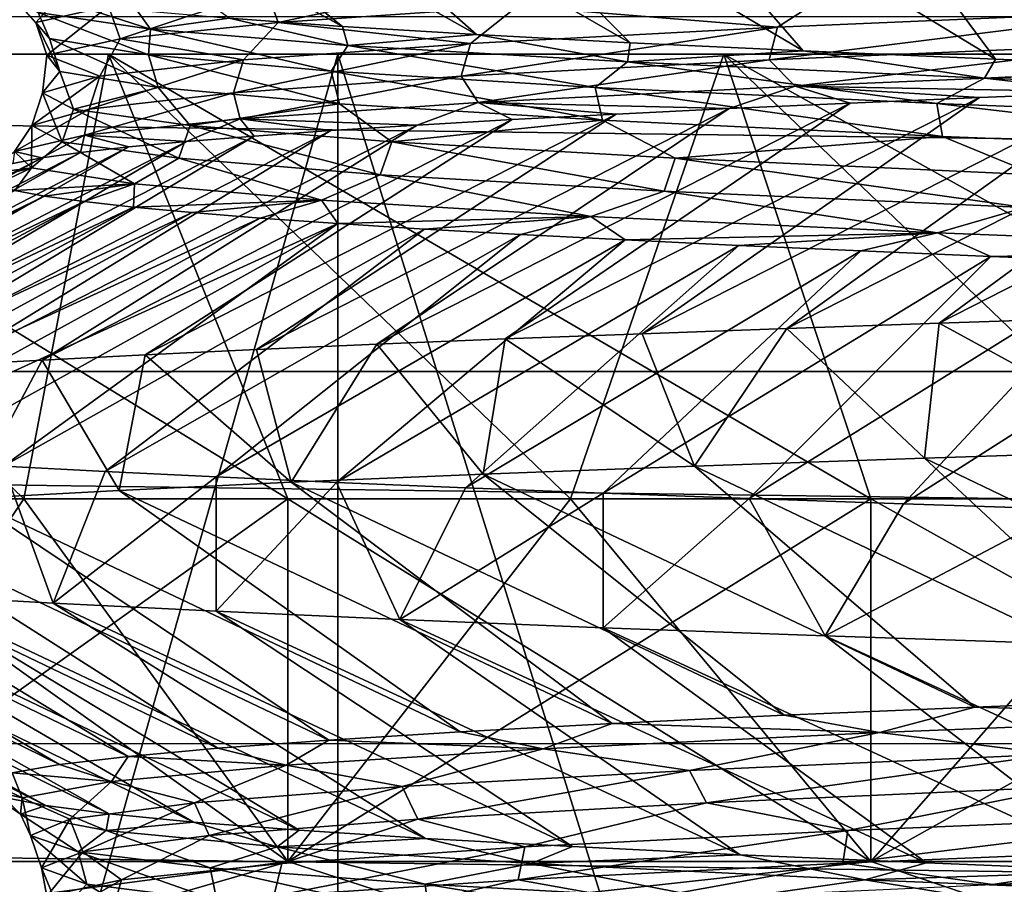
# Model space of a CAD drawing. Header units: metres. Extents: x -205 to 205, y -104 to 104.
# Tile 918 of 1056: x -12.09 to -9.88, y -36.13 to -34.18. Entities that reach past the tile are written whole.
import ezdxf

# ---------------------------------------------------------------- set-up
doc = ezdxf.new("R2010")
doc.units = ezdxf.units.M
doc.layers.add('solid_01_2-CONSUMER_EHM_BOX_SW0001', color=7, linetype='CONTINUOUS')

msp = doc.modelspace()

# ---------------------------------------------------------------- linework, layer by layer
at = {"layer": 'solid_01_2-CONSUMER_EHM_BOX_SW0001'}
for points in [[(-200.010849, -74.958488), (-200.010773, 75.041512), (-0.010778, 75.04142)], [(-0.010849, -74.95858), (-200.010849, -74.958488), (-0.010778, 75.04142)], [(-42.500065, -37.458561, 108.5), (42.499969, 37.541401, 108.5), (-42.500031, 37.541439, 108.5)], [(-42.500065, -37.458561, 108.5), (42.499935, -37.458599, 108.5), (42.499969, 37.541401, 108.5)], [(-18.500069, -39.958572, 6), (18.499931, -39.958588, 6), (-18.500063, -31.758572, 6)], [(18.499931, -39.958588, 6), (18.499937, -31.758589, 6), (-18.500063, -31.758572, 6)], [(-12.336469, -33.661453, 19.803741), (-11.366385, -34.1964, 20.137928), (-11.621242, -34.177948, 20.872627)], [(-12.336469, -33.661453, 19.803741), (-12.01728, -33.679874, 19.038477), (-11.366385, -34.1964, 20.137928)], [(-12.01728, -33.679874, 19.038477), (-11.065749, -34.214645, 19.423056), (-11.366385, -34.1964, 20.137928)], [(-12.01728, -33.679874, 19.038477), (-11.65064, -33.698074, 18.294699), (-11.065749, -34.214645, 19.423056)], [(-11.65064, -33.698074, 18.294699), (-10.720222, -34.232826, 18.729479), (-11.065749, -34.214645, 19.423056)], [(-11.65064, -33.698074, 18.294699), (-11.237972, -33.716, 17.575329), (-10.720222, -34.232826, 18.729479)], [(-11.237972, -33.716, 17.575329), (-10.33078, -34.251076, 18.058582), (-10.720222, -34.232826, 18.729479)], [(-11.237972, -33.716, 17.575329), (-10.780922, -33.733814, 16.883261), (-10.33078, -34.251076, 18.058582)], [(-10.780922, -33.733814, 16.883261), (-9.89817, -34.269527, 17.412039), (-10.33078, -34.251076, 18.058582)], [(-10.780922, -33.733814, 16.883261), (-10.281324, -33.751698, 16.221277), (-9.89817, -34.269527, 17.412039)], [(-10.281324, -33.751698, 16.221277), (-9.423958, -34.288181, 16.792767), (-9.89817, -34.269527, 17.412039)], [(-10.281324, -33.751698, 16.221277), (-9.741193, -33.769833, 15.592029), (-9.423958, -34.288181, 16.792767)], [(-10.9998, -34.077267, 29.462757), (-11.537892, -34.113838, 28.033131), (-11.511194, -34.187489, 28.035769)], [(-10.9998, -34.077267, 29.462757), (-11.511194, -34.187489, 28.035769), (-10.973191, -34.150928, 29.461554)], [(-11.970288, -34.091625, 26.355862), (-12.109459, -34.128418, 24.820059), (-12.056471, -34.186981, 25.028944)], [(-11.970288, -34.091625, 26.355862), (-12.056471, -34.186981, 25.028944), (-11.892494, -34.15041, 26.5473)], [(-12.109459, -34.128418, 24.820059), (-12.025688, -34.223557, 23.501938), (-12.056471, -34.186981, 25.028944)], [(-12.109459, -34.128418, 24.820059), (-12.050908, -34.165207, 23.278851), (-12.025688, -34.223557, 23.501938)], [(-11.537892, -34.113838, 28.033131), (-11.892494, -34.15041, 26.5473), (-11.86625, -34.224049, 26.553774)], [(-11.537892, -34.113838, 28.033131), (-11.86625, -34.224049, 26.553774), (-11.511194, -34.187489, 28.035769)], [(-10.259392, -34.114368, 30.807539), (-10.973191, -34.150928, 29.461554), (-10.388432, -34.197723, 30.592724)], [(-10.259392, -34.114368, 30.807539), (-10.388432, -34.197723, 30.592724), (-9.527136, -34.160847, 31.865501)], [(-11.892494, -34.15041, 26.5473), (-12.056471, -34.186981, 25.028944), (-12.031243, -34.260612, 25.039171)], [(-11.989367, -34.140602, 22.388041), (-11.798049, -34.202, 21.757147), (-12.050908, -34.165207, 23.278851)], [(-11.892494, -34.15041, 26.5473), (-12.031243, -34.260612, 25.039171), (-11.86625, -34.224049, 26.553774)], [(-11.989367, -34.140602, 22.388041), (-11.829326, -34.159309, 21.62409), (-11.798049, -34.202, 21.757147)], [(-10.973191, -34.150928, 29.461554), (-11.511194, -34.187489, 28.035769), (-11.079008, -34.2346, 29.219879)], [(-10.973191, -34.150928, 29.461554), (-11.079008, -34.2346, 29.219879), (-10.388432, -34.197723, 30.592724)], [(30.996136, -34.972126, 63.099998), (-31.276386, -34.173985, 63.099998), (31.276257, -34.174019, 63.099998)], [(30.996136, -34.972126, 63.099998), (-30.996267, -34.972095, 63.099998), (-31.276386, -34.173985, 63.099998)], [(-12.050908, -34.165207, 23.278851), (-11.803061, -34.260128, 21.990627), (-12.025688, -34.223557, 23.501938)], [(-12.050908, -34.165207, 23.278851), (-11.798049, -34.202, 21.757147), (-11.803061, -34.260128, 21.990627)], [(-11.829326, -34.159309, 21.62409), (-11.621242, -34.177948, 20.872627), (-11.798049, -34.202, 21.757147)], [(-11.621242, -34.177948, 20.872627), (-11.354894, -34.238792, 20.279902), (-11.798049, -34.202, 21.757147)], [(-11.621242, -34.177948, 20.872627), (-11.366385, -34.1964, 20.137928), (-11.354894, -34.238792, 20.279902)], [(-9.527136, -34.160847, 31.865501), (-10.407107, -34.27153, 30.609608), (-9.54367, -34.234657, 31.884413)], [(-9.527136, -34.160847, 31.865501), (-10.388432, -34.197723, 30.592724), (-10.407107, -34.27153, 30.609608)], [(-12.056471, -34.186981, 25.028944), (-12.002, -34.297173, 23.51576), (-12.031243, -34.260612, 25.039171)], [(-12.056471, -34.186981, 25.028944), (-12.025688, -34.223557, 23.501938), (-12.002, -34.297173, 23.51576)], [(-11.511194, -34.187489, 28.035769), (-11.86625, -34.224049, 26.553774), (-11.589455, -34.271477, 27.769991)], [(-11.511194, -34.187489, 28.035769), (-11.589455, -34.271477, 27.769991), (-11.079008, -34.2346, 29.219879)], [(-11.366385, -34.1964, 20.137928), (-11.065749, -34.214645, 19.423056), (-11.354894, -34.238792, 20.279902)], [(-10.388432, -34.197723, 30.592724), (-11.09958, -34.308399, 29.234499), (-10.407107, -34.27153, 30.609608)], [(-10.388432, -34.197723, 30.592724), (-11.079008, -34.2346, 29.219879), (-11.09958, -34.308399, 29.234499)], [(-12.025688, -34.223557, 23.501938), (-11.781399, -34.333733, 22.007816), (-12.002, -34.297173, 23.51576)], [(-12.025688, -34.223557, 23.501938), (-11.803061, -34.260128, 21.990627), (-11.781399, -34.333733, 22.007816)], [(-11.798049, -34.202, 21.757147), (-11.392516, -34.296703, 20.51943), (-11.803061, -34.260128, 21.990627)], [(-11.798049, -34.202, 21.757147), (-11.354894, -34.238792, 20.279902), (-11.392516, -34.296703, 20.51943)], [(-11.065749, -34.214645, 19.423056), (-10.726239, -34.275585, 18.871744), (-11.354894, -34.238792, 20.279902)], [(-11.065749, -34.214645, 19.423056), (-10.720222, -34.232826, 18.729479), (-10.726239, -34.275585, 18.871744)], [(-11.86625, -34.224049, 26.553774), (-12.031243, -34.260612, 25.039171), (-11.912459, -34.308353, 26.267279)], [(-11.86625, -34.224049, 26.553774), (-11.912459, -34.308353, 26.267279), (-11.589455, -34.271477, 27.769991)], [(-11.079008, -34.2346, 29.219879), (-11.611642, -34.345268, 27.782129), (-11.09958, -34.308399, 29.234499)], [(-11.079008, -34.2346, 29.219879), (-11.589455, -34.271477, 27.769991), (-11.611642, -34.345268, 27.782129)], [(-11.354894, -34.238792, 20.279902), (-10.798367, -34.333275, 19.112606), (-11.392516, -34.296703, 20.51943)], [(-11.354894, -34.238792, 20.279902), (-10.726239, -34.275585, 18.871744), (-10.798367, -34.333275, 19.112606)], [(-10.720222, -34.232826, 18.729479), (-10.33078, -34.251076, 18.058582), (-10.726239, -34.275585, 18.871744)], [(-9.54367, -34.234657, 31.884413), (-10.407107, -34.27153, 30.609608), (-10.34922, -34.330669, 30.795309)], [(-9.54367, -34.234657, 31.884413), (-10.34922, -34.330669, 30.795309), (-9.468754, -34.294037, 32.053436)], [(-13.114745, -34.258575, 14.736416), (-11.892583, -34.258575, 13.279908), (-12.874599, -34.258575, 12.353545)], [(-11.892583, -34.258575, 35.720093), (-13.114745, -34.258575, 34.263584), (-12.87458, -34.258575, 36.646477)], [(-11.489698, -35.258575, 14.321059), (-11.892583, -34.258575, 13.279908), (-13.114745, -34.258575, 14.736416)], [(-12.083326, -35.258575, 15.033358), (-11.489698, -35.258575, 14.321059), (-13.114745, -34.258575, 14.736416)], [(-12.632863, -35.258575, 15.780198), (-12.083326, -35.258575, 15.033358), (-13.114745, -34.258575, 14.736416)], [(-12.083326, -35.258575, 33.966644), (-13.114745, -34.258575, 34.263584), (-11.892583, -34.258575, 35.720093)], [(-12.083326, -35.258575, 33.966644), (-12.632863, -35.258575, 33.219803), (-13.114745, -34.258575, 34.263584)], [(-12.874599, -34.258575, 12.353545), (-11.377386, -34.258575, 10.940993), (-12.874581, -39.543423, 12.353523)], [(-11.892583, -34.258575, 13.279908), (-11.377386, -34.258575, 10.940993), (-12.874599, -34.258575, 12.353545)], [(-11.377386, -34.258575, 10.940993), (-11.377408, -39.543427, 10.941013), (-12.874581, -39.543423, 12.353523)], [(-12.87458, -34.258575, 36.646477), (-12.874581, -39.543423, 36.646477), (-11.377408, -39.543427, 38.058987)], [(-11.377364, -34.258575, 38.059025), (-12.87458, -34.258575, 36.646477), (-11.377408, -39.543427, 38.058987)], [(-11.892583, -34.258575, 35.720093), (-12.87458, -34.258575, 36.646477), (-11.377364, -34.258575, 38.059025)], [(-11.489698, -35.258575, 34.67894), (-12.083326, -35.258575, 33.966644), (-11.892583, -34.258575, 35.720093)], [(-12.031243, -34.260612, 25.039171), (-12.040806, -34.34523, 24.735968), (-11.912459, -34.308353, 26.267279)], [(-12.031243, -34.260612, 25.039171), (-12.002, -34.297173, 23.51576), (-12.040806, -34.34523, 24.735968)], [(-11.892583, -34.258575, 13.279908), (-10.509595, -34.258575, 11.975136), (-11.377386, -34.258575, 10.940993)], [(-10.509595, -34.258575, 37.024864), (-11.892583, -34.258575, 35.720093), (-11.377364, -34.258575, 38.059025)], [(-10.17899, -35.258575, 13.010353), (-10.509595, -34.258575, 11.975136), (-11.892583, -34.258575, 13.279908)], [(-10.854147, -35.258575, 13.645904), (-10.17899, -35.258575, 13.010353), (-11.892583, -34.258575, 13.279908)], [(-11.489698, -35.258575, 14.321059), (-10.854147, -35.258575, 13.645904), (-11.892583, -34.258575, 13.279908)], [(-10.854147, -35.258575, 35.354095), (-11.892583, -34.258575, 35.720093), (-10.509595, -34.258575, 37.024864)], [(-10.854147, -35.258575, 35.354095), (-11.489698, -35.258575, 34.67894), (-11.892583, -34.258575, 35.720093)], [(-11.803061, -34.260128, 21.990627), (-11.373356, -34.370293, 20.539682), (-11.781399, -34.333733, 22.007816)], [(-11.803061, -34.260128, 21.990627), (-11.392516, -34.296703, 20.51943), (-11.373356, -34.370293, 20.539682)], [(-11.377386, -34.258575, 10.940993), (-9.726377, -39.543427, 9.711865), (-11.377408, -39.543427, 10.941013)], [(-11.377364, -34.258575, 38.059025), (-11.377408, -39.543427, 38.058987), (-9.726377, -39.543427, 39.288136)], [(-11.377386, -34.258575, 10.940993), (-9.726336, -34.258575, 9.711843), (-9.726377, -39.543427, 9.711865)], [(-10.509595, -34.258575, 11.975136), (-9.726336, -34.258575, 9.711843), (-11.377386, -34.258575, 10.940993)], [(-9.72631, -34.258575, 39.288174), (-11.377364, -34.258575, 38.059025), (-9.726377, -39.543427, 39.288136)], [(-10.509595, -34.258575, 37.024864), (-11.377364, -34.258575, 38.059025), (-9.72631, -34.258575, 39.288174)], [(-10.17899, -35.258575, 35.989647), (-10.854147, -35.258575, 35.354095), (-10.509595, -34.258575, 37.024864)], [(-10.33078, -34.251076, 18.058582), (-9.923374, -34.312378, 17.554672), (-10.726239, -34.275585, 18.871744)], [(-10.509595, -34.258575, 11.975136), (-8.984487, -34.258575, 10.839743), (-9.726336, -34.258575, 9.711843)], [(-8.984487, -34.258575, 38.160255), (-10.509595, -34.258575, 37.024864), (-9.72631, -34.258575, 39.288174)], [(-8.719851, -35.258575, 11.867191), (-8.984487, -34.258575, 10.839743), (-10.509595, -34.258575, 11.975136)], [(-9.466692, -35.258575, 12.416727), (-8.719851, -35.258575, 11.867191), (-10.509595, -34.258575, 11.975136)], [(-10.17899, -35.258575, 13.010353), (-9.466692, -35.258575, 12.416727), (-10.509595, -34.258575, 11.975136)], [(-9.466692, -35.258575, 36.583275), (-10.509595, -34.258575, 37.024864), (-8.984487, -34.258575, 38.160255)], [(-9.466692, -35.258575, 36.583275), (-10.17899, -35.258575, 35.989647), (-10.509595, -34.258575, 37.024864)], [(-10.33078, -34.251076, 18.058582), (-9.89817, -34.269527, 17.412039), (-9.923374, -34.312378, 17.554672)], [(-11.589455, -34.271477, 27.769991), (-11.93597, -34.382141, 26.276754), (-11.611642, -34.345268, 27.782129)], [(-11.589455, -34.271477, 27.769991), (-11.912459, -34.308353, 26.267279), (-11.93597, -34.382141, 26.276754)], [(-10.407107, -34.27153, 30.609608), (-11.09958, -34.308399, 29.234499), (-11.061924, -34.367302, 29.435278)], [(-10.407107, -34.27153, 30.609608), (-11.061924, -34.367302, 29.435278), (-10.34922, -34.330669, 30.795309)], [(-10.726239, -34.275585, 18.871744), (-10.030507, -34.36985, 17.792143), (-10.798367, -34.333275, 19.112606)], [(-10.726239, -34.275585, 18.871744), (-9.923374, -34.312378, 17.554672), (-10.030507, -34.36985, 17.792143)], [(-9.89817, -34.269527, 17.412039), (-9.423958, -34.288181, 16.792767), (-9.923374, -34.312378, 17.554672)], [(-9.423958, -34.288181, 16.792767), (-8.960797, -34.349167, 16.349377), (-9.923374, -34.312378, 17.554672)], [(-11.912459, -34.308353, 26.267279), (-12.065335, -34.41901, 24.742641), (-11.93597, -34.382141, 26.276754)], [(-11.912459, -34.308353, 26.267279), (-12.040806, -34.34523, 24.735968), (-12.065335, -34.41901, 24.742641)], [(-12.002, -34.297173, 23.51576), (-11.971751, -34.382107, 23.200586), (-12.040806, -34.34523, 24.735968)], [(-12.002, -34.297173, 23.51576), (-11.781399, -34.333733, 22.007816), (-11.971751, -34.382107, 23.200586)], [(-11.09958, -34.308399, 29.234499), (-11.611642, -34.345268, 27.782129), (-11.596815, -34.403934, 27.995602)], [(-11.09958, -34.308399, 29.234499), (-11.596815, -34.403934, 27.995602), (-11.061924, -34.367302, 29.435278)], [(-11.392516, -34.296703, 20.51943), (-10.782153, -34.406857, 19.135548), (-11.373356, -34.370293, 20.539682)], [(-11.392516, -34.296703, 20.51943), (-10.798367, -34.333275, 19.112606), (-10.782153, -34.406857, 19.135548)], [(-9.62612, -34.343994, 31.95303), (-9.468754, -34.294037, 32.053436), (-10.34922, -34.330669, 30.795309)], [(-9.923374, -34.312378, 17.554672), (-9.103046, -34.406422, 16.578327), (-10.030507, -34.36985, 17.792143)], [(-9.923374, -34.312378, 17.554672), (-8.960797, -34.349167, 16.349377), (-9.103046, -34.406422, 16.578327)], [(-11.781399, -34.333733, 22.007816), (-11.708841, -34.418983, 21.686081), (-11.971751, -34.382107, 23.200586)], [(-11.781399, -34.333733, 22.007816), (-11.373356, -34.370293, 20.539682), (-11.708841, -34.418983, 21.686081)], [(-10.497624, -34.380913, 30.665117), (-10.34922, -34.330669, 30.795309), (-11.061924, -34.367302, 29.435278)], [(-10.798367, -34.333275, 19.112606), (-10.017592, -34.443417, 17.817366), (-10.782153, -34.406857, 19.135548)], [(-10.798367, -34.333275, 19.112606), (-10.030507, -34.36985, 17.792143), (-10.017592, -34.443417, 17.817366)], [(-10.497624, -34.380913, 30.665117), (-10.225245, -34.368591, 31.106779), (-10.34922, -34.330669, 30.795309)], [(-10.367906, -34.87537, 32.670036), (-9.300574, -34.331726, 32.35598), (-9.62612, -34.343994, 31.95303)], [(-10.025282, -34.863525, 33.087002), (-9.300574, -34.331726, 32.35598), (-10.367906, -34.87537, 32.670036)], [(-9.934548, -34.356285, 31.536352), (-9.62612, -34.343994, 31.95303), (-10.34922, -34.330669, 30.795309)], [(-10.225245, -34.368591, 31.106779), (-9.934548, -34.356285, 31.536352), (-10.34922, -34.330669, 30.795309)], [(-10.025282, -34.863525, 33.087002), (-8.958635, -34.3195, 32.744301), (-9.300574, -34.331726, 32.35598)], [(-9.665906, -34.851711, 33.489609), (-8.958635, -34.3195, 32.744301), (-10.025282, -34.863525, 33.087002)], [(-12.040806, -34.34523, 24.735968), (-11.996957, -34.455879, 23.204351), (-12.065335, -34.41901, 24.742641)], [(-12.040806, -34.34523, 24.735968), (-11.971751, -34.382107, 23.200586), (-11.996957, -34.455879, 23.204351)], [(-11.611642, -34.345268, 27.782129), (-11.946668, -34.440567, 26.500151), (-11.596815, -34.403934, 27.995602)], [(-11.611642, -34.345268, 27.782129), (-11.93597, -34.382141, 26.276754), (-11.946668, -34.440567, 26.500151)], [(-11.000615, -34.899109, 31.795856), (-9.934548, -34.356285, 31.536352), (-10.225245, -34.368591, 31.106779)], [(-10.693199, -34.887238, 32.23941), (-9.934548, -34.356285, 31.536352), (-11.000615, -34.899109, 31.795856)], [(-10.693199, -34.887238, 32.23941), (-9.62612, -34.343994, 31.95303), (-9.934548, -34.356285, 31.536352)], [(-10.367906, -34.87537, 32.670036), (-9.62612, -34.343994, 31.95303), (-10.693199, -34.887238, 32.23941)], [(-11.373356, -34.370293, 20.539682), (-11.256095, -34.45586, 20.217432), (-11.708841, -34.418983, 21.686081)], [(-11.199164, -34.417904, 29.275702), (-11.061924, -34.367302, 29.435278), (-11.596815, -34.403934, 27.995602)], [(-11.373356, -34.370293, 20.539682), (-10.782153, -34.406857, 19.135548), (-11.256095, -34.45586, 20.217432)], [(-11.289639, -34.910976, 31.340115), (-10.225245, -34.368591, 31.106779), (-10.497624, -34.380913, 30.665117)], [(-11.000615, -34.899109, 31.795856), (-10.225245, -34.368591, 31.106779), (-11.289639, -34.910976, 31.340115)], [(-11.199164, -34.417904, 29.275702), (-10.985128, -34.405571, 29.748802), (-11.061924, -34.367302, 29.435278)], [(-10.75111, -34.393242, 30.212183), (-10.497624, -34.380913, 30.665117), (-11.061924, -34.367302, 29.435278)], [(-10.985128, -34.405571, 29.748802), (-10.75111, -34.393242, 30.212183), (-11.061924, -34.367302, 29.435278)], [(-10.030507, -34.36985, 17.792143), (-9.093732, -34.47998, 16.605358), (-10.017592, -34.443417, 17.817366)], [(-10.030507, -34.36985, 17.792143), (-9.103046, -34.406422, 16.578327), (-9.093732, -34.47998, 16.605358)], [(-11.93597, -34.382141, 26.276754), (-12.104291, -34.4772, 24.972807), (-11.946668, -34.440567, 26.500151)], [(-11.93597, -34.382141, 26.276754), (-12.065335, -34.41901, 24.742641), (-12.104291, -34.4772, 24.972807)], [(-11.971751, -34.382107, 23.200586), (-11.734378, -34.492752, 21.686869), (-11.996957, -34.455879, 23.204351)], [(-11.971751, -34.382107, 23.200586), (-11.708841, -34.418983, 21.686081), (-11.734378, -34.492752, 21.686869)], [(-11.810596, -34.93465, 30.395168), (-10.75111, -34.393242, 30.212183), (-10.985128, -34.405571, 29.748802)], [(-11.559783, -34.922821, 30.872957), (-10.75111, -34.393242, 30.212183), (-11.810596, -34.93465, 30.395168)], [(-11.559783, -34.922821, 30.872957), (-10.497624, -34.380913, 30.665117), (-10.75111, -34.393242, 30.212183)], [(-11.289639, -34.910976, 31.340115), (-10.497624, -34.380913, 30.665117), (-11.559783, -34.922821, 30.872957)], [(-12.252604, -34.95829, 29.410904), (-11.199164, -34.417904, 29.275702), (-11.3928, -34.430256, 28.7934)], [(-12.041663, -34.946472, 29.907549), (-11.199164, -34.417904, 29.275702), (-12.252604, -34.95829, 29.410904)], [(-12.065335, -34.41901, 24.742641), (-12.065793, -34.513832, 23.437675), (-12.104291, -34.4772, 24.972807)], [(-12.065335, -34.41901, 24.742641), (-11.996957, -34.455879, 23.204351), (-12.065793, -34.513832, 23.437675)], [(-12.041663, -34.946472, 29.907549), (-10.985128, -34.405571, 29.748802), (-11.199164, -34.417904, 29.275702)], [(-11.810596, -34.93465, 30.395168), (-10.985128, -34.405571, 29.748802), (-12.041663, -34.946472, 29.907549)], [(-11.717199, -34.454979, 27.805563), (-11.596815, -34.403934, 27.995602), (-11.946668, -34.440567, 26.500151)], [(-11.708841, -34.418983, 21.686081), (-11.281622, -34.529621, 20.21521), (-11.734378, -34.492752, 21.686869)], [(-11.717199, -34.454979, 27.805563), (-11.565577, -34.442619, 28.302958), (-11.596815, -34.403934, 27.995602)], [(-11.708841, -34.418983, 21.686081), (-11.256095, -34.45586, 20.217432), (-11.281622, -34.529621, 20.21521)], [(-11.3928, -34.430256, 28.7934), (-11.199164, -34.417904, 29.275702), (-11.596815, -34.403934, 27.995602)], [(-11.565577, -34.442619, 28.302958), (-11.3928, -34.430256, 28.7934), (-11.596815, -34.403934, 27.995602)], [(-10.782153, -34.406857, 19.135548), (-10.618515, -34.492741, 18.819218), (-11.256095, -34.45586, 20.217432)], [(-10.782153, -34.406857, 19.135548), (-10.017592, -34.443417, 17.817366), (-10.618515, -34.492741, 18.819218)], [(-12.612749, -34.981895, 28.393831), (-11.565577, -34.442619, 28.302958), (-11.717199, -34.454979, 27.805563)], [(-12.443071, -34.9701, 28.906054), (-11.565577, -34.442619, 28.302958), (-12.612749, -34.981895, 28.393831)], [(-12.443071, -34.9701, 28.906054), (-11.3928, -34.430256, 28.7934), (-11.565577, -34.442619, 28.302958)], [(-12.252604, -34.95829, 29.410904), (-11.3928, -34.430256, 28.7934), (-12.443071, -34.9701, 28.906054)], [(-12.042919, -34.491928, 26.283817), (-11.946668, -34.440567, 26.500151), (-12.104291, -34.4772, 24.972807)], [(-12.042919, -34.491928, 26.283817), (-11.95605, -34.479645, 26.794764), (-11.946668, -34.440567, 26.500151)], [(-11.95605, -34.479645, 26.794764), (-11.847424, -34.467327, 27.302427), (-11.946668, -34.440567, 26.500151)], [(-11.847424, -34.467327, 27.302427), (-11.717199, -34.454979, 27.805563), (-11.946668, -34.440567, 26.500151)], [(-10.017592, -34.443417, 17.817366), (-9.807831, -34.529617, 17.513287), (-10.618515, -34.492741, 18.819218)], [(-10.017592, -34.443417, 17.817366), (-9.093732, -34.47998, 16.605358), (-9.807831, -34.529617, 17.513287)], [(-12.888642, -35.005455, 27.350668), (-11.847424, -34.467327, 27.302427), (-11.95605, -34.479645, 26.794764)], [(-12.761357, -34.993683, 27.87508), (-11.847424, -34.467327, 27.302427), (-12.888642, -35.005455, 27.350668)], [(-12.761357, -34.993683, 27.87508), (-11.717199, -34.454979, 27.805563), (-11.847424, -34.467327, 27.302427)], [(-12.612749, -34.981895, 28.393831), (-11.717199, -34.454979, 27.805563), (-12.761357, -34.993683, 27.87508)], [(-11.996957, -34.455879, 23.204351), (-11.834249, -34.550465, 21.919325), (-12.065793, -34.513832, 23.437675)], [(-11.996957, -34.455879, 23.204351), (-11.734378, -34.492752, 21.686869), (-11.834249, -34.550465, 21.919325)], [(-11.256095, -34.45586, 20.217432), (-10.643685, -34.566494, 18.813997), (-11.281622, -34.529621, 20.21521)], [(-11.256095, -34.45586, 20.217432), (-10.618515, -34.492741, 18.819218), (-10.643685, -34.566494, 18.813997)], [(-12.99439, -35.017216, 26.821482), (-11.95605, -34.479645, 26.794764), (-12.042919, -34.491928, 26.283817)], [(-12.888642, -35.005455, 27.350668), (-11.95605, -34.479645, 26.794764), (-12.99439, -35.017216, 26.821482)], [(-12.172436, -34.528587, 24.739397), (-12.104291, -34.4772, 24.972807), (-12.065793, -34.513832, 23.437675)], [(-12.107962, -34.504166, 25.770573), (-12.042919, -34.491928, 26.283817), (-12.104291, -34.4772, 24.972807)], [(-13.07842, -35.028965, 26.288406), (-12.042919, -34.491928, 26.283817), (-12.107962, -34.504166, 25.770573)], [(-12.99439, -35.017216, 26.821482), (-12.042919, -34.491928, 26.283817), (-13.07842, -35.028965, 26.288406)], [(-11.734378, -34.492752, 21.686869), (-11.413619, -34.587097, 20.442385), (-11.834249, -34.550465, 21.919325)], [(-11.734378, -34.492752, 21.686869), (-11.281622, -34.529621, 20.21521), (-11.413619, -34.587097, 20.442385)], [(-10.618515, -34.492741, 18.819218), (-9.832281, -34.603367, 17.505127), (-10.643685, -34.566494, 18.813997)], [(-10.618515, -34.492741, 18.819218), (-9.807831, -34.529617, 17.513287), (-9.832281, -34.603367, 17.505127)], [(-12.171647, -34.54081, 24.222521), (-12.172436, -34.528587, 24.739397), (-12.065793, -34.513832, 23.437675)], [(-12.148667, -34.553066, 23.705479), (-12.171647, -34.54081, 24.222521), (-12.065793, -34.513832, 23.437675)], [(-12.103564, -34.565372, 23.188923), (-12.148667, -34.553066, 23.705479), (-12.065793, -34.513832, 23.437675)], [(-12.103564, -34.565372, 23.188923), (-12.065793, -34.513832, 23.437675), (-11.834249, -34.550465, 21.919325)], [(-11.281622, -34.529621, 20.21521), (-10.808343, -34.623734, 19.03129), (-11.413619, -34.587097, 20.442385)], [(-11.281622, -34.529621, 20.21521), (-10.643685, -34.566494, 18.813997), (-10.808343, -34.623734, 19.03129)], [(-12.036454, -34.577721, 22.67404), (-12.103564, -34.565372, 23.188923), (-11.834249, -34.550465, 21.919325)], [(-11.947482, -34.590096, 22.161999), (-12.036454, -34.577721, 22.67404), (-11.834249, -34.550465, 21.919325)], [(-11.836832, -34.602474, 21.653961), (-11.947482, -34.590096, 22.161999), (-11.834249, -34.550465, 21.919325)], [(-11.836832, -34.602474, 21.653961), (-11.834249, -34.550465, 21.919325), (-11.413619, -34.587097, 20.442385)], [(-13.11679, -35.100803, 23.019028), (-12.103564, -34.565372, 23.188923), (-12.036454, -34.577721, 22.67404)], [(-13.11679, -35.100803, 23.019028), (-12.036454, -34.577721, 22.67404), (-13.043265, -35.112965, 22.471045)], [(-13.043265, -35.112965, 22.471045), (-12.036454, -34.577721, 22.67404), (-11.947482, -34.590096, 22.161999)], [(-10.643685, -34.566494, 18.813997), (-10.028734, -34.660366, 17.708092), (-10.808343, -34.623734, 19.03129)], [(-10.643685, -34.566494, 18.813997), (-9.832281, -34.603367, 17.505127), (-10.028734, -34.660366, 17.708092)], [(-13.043265, -35.112965, 22.471045), (-11.947482, -34.590096, 22.161999), (-12.94686, -35.125103, 21.92663)], [(-12.94686, -35.125103, 21.92663), (-11.947482, -34.590096, 22.161999), (-11.836832, -34.602474, 21.653961)], [(-11.704724, -34.614849, 21.151093), (-11.836832, -34.602474, 21.653961), (-11.413619, -34.587097, 20.442385)], [(-11.55142, -34.627197, 20.654547), (-11.704724, -34.614849, 21.151093), (-11.413619, -34.587097, 20.442385)], [(-11.377177, -34.639515, 20.165344), (-11.55142, -34.627197, 20.654547), (-11.413619, -34.587097, 20.442385)], [(-11.377177, -34.639515, 20.165344), (-11.413619, -34.587097, 20.442385), (-10.808343, -34.623734, 19.03129)], [(-12.94686, -35.125103, 21.92663), (-11.836832, -34.602474, 21.653961), (-12.827744, -35.137211, 21.386744)], [(-12.827744, -35.137211, 21.386744), (-11.836832, -34.602474, 21.653961), (-11.704724, -34.614849, 21.151093)], [(-12.827744, -35.137211, 21.386744), (-11.704724, -34.614849, 21.151093), (-12.686133, -35.149269, 20.852345)], [(-12.686133, -35.149269, 20.852345), (-11.704724, -34.614849, 21.151093), (-11.55142, -34.627197, 20.654547)], [(-9.832281, -34.603367, 17.505127), (-9.089053, -34.696999, 16.493235), (-10.028734, -34.660366, 17.708092)], [(-12.686133, -35.149269, 20.852345), (-11.55142, -34.627197, 20.654547), (-12.522276, -35.161285, 20.324364)], [(-12.522276, -35.161285, 20.324364), (-11.55142, -34.627197, 20.654547), (-11.377177, -34.639515, 20.165344)], [(-12.522276, -35.161285, 20.324364), (-11.377177, -34.639515, 20.165344), (-12.336458, -35.173279, 19.803713)], [(-12.336458, -35.173279, 19.803713), (-11.377177, -34.639515, 20.165344), (-12.128999, -35.18528, 19.29129)], [(-12.128999, -35.18528, 19.29129), (-11.377177, -34.639515, 20.165344), (-11.182177, -34.651806, 19.684221)], [(-11.182177, -34.651806, 19.684221), (-11.377177, -34.639515, 20.165344), (-10.808343, -34.623734, 19.03129)], [(-10.966648, -34.664085, 19.21203), (-11.182177, -34.651806, 19.684221), (-10.808343, -34.623734, 19.03129)], [(-10.731016, -34.676361, 18.749537), (-10.966648, -34.664085, 19.21203), (-10.808343, -34.623734, 19.03129)], [(-10.731016, -34.676361, 18.749537), (-10.808343, -34.623734, 19.03129), (-10.028734, -34.660366, 17.708092)], [(-12.128999, -35.18528, 19.29129), (-11.182177, -34.651806, 19.684221), (-11.900256, -35.197304, 18.787983)], [(-11.900256, -35.197304, 18.787983), (-11.182177, -34.651806, 19.684221), (-10.966648, -34.664085, 19.21203)], [(-11.900256, -35.197304, 18.787983), (-10.966648, -34.664085, 19.21203), (-11.65062, -35.209381, 18.294662)], [(-11.65062, -35.209381, 18.294662), (-10.966648, -34.664085, 19.21203), (-10.731016, -34.676361, 18.749537)], [(-10.475818, -34.688644, 18.297457), (-10.731016, -34.676361, 18.749537), (-10.028734, -34.660366, 17.708092)], [(-10.201584, -34.700947, 17.856503), (-10.475818, -34.688644, 18.297457), (-10.028734, -34.660366, 17.708092)], [(-9.90886, -34.713272, 17.427444), (-10.201584, -34.700947, 17.856503), (-10.028734, -34.660366, 17.708092)], [(-9.90886, -34.713272, 17.427444), (-10.028734, -34.660366, 17.708092), (-9.089053, -34.696999, 16.493235)], [(-11.65062, -35.209381, 18.294662), (-10.731016, -34.676361, 18.749537), (-11.380523, -35.221497, 17.812189)], [(-11.380523, -35.221497, 17.812189), (-10.731016, -34.676361, 18.749537), (-10.475818, -34.688644, 18.297457)], [(-11.380523, -35.221497, 17.812189), (-10.475818, -34.688644, 18.297457), (-11.090444, -35.233635, 17.341431)], [(-11.090444, -35.233635, 17.341431), (-10.475818, -34.688644, 18.297457), (-10.201584, -34.700947, 17.856503)], [(-11.090444, -35.233635, 17.341431), (-10.201584, -34.700947, 17.856503), (-10.780897, -35.245785, 16.883226)], [(-10.780897, -35.245785, 16.883226), (-10.201584, -34.700947, 17.856503), (-9.90886, -34.713272, 17.427444)], [(-9.598217, -34.725613, 17.011112), (-9.90886, -34.713272, 17.427444), (-9.089053, -34.696999, 16.493235)], [(-10.780897, -35.245785, 16.883226), (-9.90886, -34.713272, 17.427444), (-10.452438, -35.257935, 16.438396)], [(-10.452438, -35.257935, 16.438396), (-9.90886, -34.713272, 17.427444), (-9.598217, -34.725613, 17.011112)], [(-10.452438, -35.257935, 16.438396), (-9.598217, -34.725613, 17.011112), (-10.105656, -35.270073, 16.007734)], [(-10.105656, -35.270073, 16.007734), (-9.598217, -34.725613, 17.011112), (-9.270186, -34.737961, 16.608286)], [(-10.105656, -35.270073, 16.007734), (-9.270186, -34.737961, 16.608286), (-9.741169, -35.282196, 15.592003)], [(-10.025282, -34.863525, 33.087002), (-10.367906, -34.87537, 32.670036), (-10.058481, -35.167446, 33.048088)], [(-10.025282, -34.863525, 33.087002), (-10.058481, -35.167446, 33.048088), (-9.501876, -35.149323, 33.662811)], [(-9.665906, -34.851711, 33.489609), (-10.025282, -34.863525, 33.087002), (-9.501876, -35.149323, 33.662811)], [(-10.693199, -34.887238, 32.23941), (-11.000615, -34.899109, 31.795856), (-10.575435, -35.185406, 32.399567)], [(-10.367906, -34.87537, 32.670036), (-10.693199, -34.887238, 32.23941), (-10.575435, -35.185406, 32.399567)], [(-10.367906, -34.87537, 32.670036), (-10.575435, -35.185406, 32.399567), (-10.058481, -35.167446, 33.048088)], [(-11.000615, -34.899109, 31.795856), (-11.289639, -34.910976, 31.340115), (-11.050653, -35.203327, 31.719843)], [(-11.000615, -34.899109, 31.795856), (-11.050653, -35.203327, 31.719843), (-10.575435, -35.185406, 32.399567)], [(-11.559783, -34.922821, 30.872957), (-11.810596, -34.93465, 30.395168), (-11.482228, -35.221325, 31.01165)], [(-11.289639, -34.910976, 31.340115), (-11.559783, -34.922821, 30.872957), (-11.482228, -35.221325, 31.01165)], [(-11.289639, -34.910976, 31.340115), (-11.482228, -35.221325, 31.01165), (-11.050653, -35.203327, 31.719843)], [(-12.041663, -34.946472, 29.907549), (-12.252604, -34.95829, 29.410904), (-12.207788, -35.257843, 29.521273)], [(-12.041663, -34.946472, 29.907549), (-12.207788, -35.257843, 29.521273), (-11.868441, -35.239513, 30.277832)], [(-11.810596, -34.93465, 30.395168), (-12.041663, -34.946472, 29.907549), (-11.868441, -35.239513, 30.277832)], [(-11.810596, -34.93465, 30.395168), (-11.868441, -35.239513, 30.277832), (-11.482228, -35.221325, 31.01165)], [(30.835482, -35.809227, 63.099998), (-30.996267, -34.972095, 63.099998), (30.996136, -34.972126, 63.099998)], [(30.835482, -35.809227, 63.099998), (-30.835613, -35.809196, 63.099998), (-30.996267, -34.972095, 63.099998)], [(-9.501876, -35.149323, 33.662811), (-10.058481, -35.167446, 33.048088), (-8.969559, -35.690224, 32.731125)], [(-10.058481, -35.167446, 33.048088), (-10.575435, -35.185406, 32.399567), (-9.476157, -35.708401, 32.14296)], [(-10.058481, -35.167446, 33.048088), (-9.476157, -35.708401, 32.14296), (-8.969559, -35.690224, 32.731125)], [(-12.128999, -35.18528, 19.29129), (-12.017264, -35.493427, 19.038445), (-12.336453, -35.475517, 19.803701)], [(-12.128999, -35.18528, 19.29129), (-11.900256, -35.197304, 18.787983), (-12.017264, -35.493427, 19.038445)], [(-11.900256, -35.197304, 18.787983), (-11.65062, -35.209381, 18.294662), (-12.017264, -35.493427, 19.038445)], [(-10.575435, -35.185406, 32.399567), (-11.050653, -35.203327, 31.719843), (-9.944912, -35.726749, 31.522997)], [(-10.575435, -35.185406, 32.399567), (-9.944912, -35.726749, 31.522997), (-9.476157, -35.708401, 32.14296)], [(-11.65062, -35.209381, 18.294662), (-11.650625, -35.511532, 18.294672), (-12.017264, -35.493427, 19.038445)], [(-11.65062, -35.209381, 18.294662), (-11.380523, -35.221497, 17.812189), (-11.650625, -35.511532, 18.294672)], [(-11.050653, -35.203327, 31.719843), (-11.482228, -35.221325, 31.01165), (-10.373736, -35.745304, 30.87331)], [(-11.050653, -35.203327, 31.719843), (-10.373736, -35.745304, 30.87331), (-9.944912, -35.726749, 31.522997)], [(-11.868441, -35.239513, 30.277832), (-12.207788, -35.257843, 29.521273), (-11.101948, -35.7826, 29.497303)], [(-11.482228, -35.221325, 31.01165), (-11.868441, -35.239513, 30.277832), (-10.760177, -35.763958, 30.196972)], [(-11.868441, -35.239513, 30.277832), (-11.101948, -35.7826, 29.497303), (-10.760177, -35.763958, 30.196972)], [(-11.380523, -35.221497, 17.812189), (-11.237959, -35.529896, 17.575308), (-11.650625, -35.511532, 18.294672)], [(-11.482228, -35.221325, 31.01165), (-10.760177, -35.763958, 30.196972), (-10.373736, -35.745304, 30.87331)], [(-11.380523, -35.221497, 17.812189), (-11.090444, -35.233635, 17.341431), (-11.237959, -35.529896, 17.575308)], [(-11.090444, -35.233635, 17.341431), (-10.780897, -35.245785, 16.883226), (-11.237959, -35.529896, 17.575308)], [(-12.632868, -36.074303, 15.780206), (-11.489706, -36.074303, 14.321067), (-12.632863, -35.258575, 15.780198)], [(-12.632868, -36.074303, 33.219795), (-12.632863, -35.258575, 33.219803), (-12.083326, -35.258575, 33.966644)], [(-12.632868, -36.074303, 33.219795), (-12.083326, -35.258575, 33.966644), (-11.489698, -35.258575, 34.67894)], [(-11.489706, -36.074303, 34.678932), (-12.632868, -36.074303, 33.219795), (-11.489698, -35.258575, 34.67894)], [(-11.489706, -36.074303, 14.321067), (-12.083326, -35.258575, 15.033358), (-12.632863, -35.258575, 15.780198)], [(-12.207788, -35.257843, 29.521273), (-12.49896, -35.276218, 28.744921), (-11.397711, -35.801117, 28.778049)], [(-12.207788, -35.257843, 29.521273), (-11.397711, -35.801117, 28.778049), (-11.101948, -35.7826, 29.497303)], [(-11.489706, -36.074303, 14.321067), (-11.489698, -35.258575, 14.321059), (-12.083326, -35.258575, 15.033358)], [(-11.489706, -36.074303, 14.321067), (-10.178999, -36.074303, 13.01036), (-11.489698, -35.258575, 14.321059)], [(-11.489706, -36.074303, 34.678932), (-11.489698, -35.258575, 34.67894), (-10.854147, -35.258575, 35.354095)], [(-11.489706, -36.074303, 34.678932), (-10.854147, -35.258575, 35.354095), (-10.17899, -35.258575, 35.989647)], [(-10.178999, -36.074303, 35.989639), (-11.489706, -36.074303, 34.678932), (-10.17899, -35.258575, 35.989647)], [(-10.178999, -36.074303, 13.01036), (-10.854147, -35.258575, 13.645904), (-11.489698, -35.258575, 14.321059)], [(-10.780897, -35.245785, 16.883226), (-10.78091, -35.54837, 16.883245), (-11.237959, -35.529896, 17.575308)], [(-10.178999, -36.074303, 13.01036), (-10.17899, -35.258575, 13.010353), (-10.854147, -35.258575, 13.645904)], [(-10.780897, -35.245785, 16.883226), (-10.452438, -35.257935, 16.438396), (-10.78091, -35.54837, 16.883245)], [(-10.452438, -35.257935, 16.438396), (-10.281316, -35.566776, 16.221266), (-10.78091, -35.54837, 16.883245)], [(-10.452438, -35.257935, 16.438396), (-10.105656, -35.270073, 16.007734), (-10.281316, -35.566776, 16.221266)], [(-10.178999, -36.074303, 13.01036), (-8.71986, -36.074306, 11.867198), (-10.17899, -35.258575, 13.010353)], [(-10.178999, -36.074303, 35.989639), (-10.17899, -35.258575, 35.989647), (-9.466692, -35.258575, 36.583275)], [(-10.178999, -36.074303, 35.989639), (-9.466692, -35.258575, 36.583275), (-8.719851, -35.258575, 37.132809)], [(-8.71986, -36.074306, 37.132801), (-10.178999, -36.074303, 35.989639), (-8.719851, -35.258575, 37.132809)], [(-8.71986, -36.074306, 11.867198), (-9.466692, -35.258575, 12.416727), (-10.17899, -35.258575, 13.010353)], [(-12.49896, -35.276218, 28.744921), (-12.740822, -35.294544, 27.95179), (-11.646801, -35.8195, 28.042707)], [(-12.49896, -35.276218, 28.744921), (-11.646801, -35.8195, 28.042707), (-11.397711, -35.801117, 28.778049)], [(-10.105656, -35.270073, 16.007734), (-9.741169, -35.282196, 15.592003), (-10.281316, -35.566776, 16.221266)], [(-9.741169, -35.282196, 15.592003), (-9.741188, -35.584927, 15.592024), (-10.281316, -35.566776, 16.221266)], [(-12.740822, -35.294544, 27.95179), (-12.932418, -35.312778, 27.144993), (-11.848816, -35.837818, 27.293608)], [(-12.740822, -35.294544, 27.95179), (-11.848816, -35.837818, 27.293608), (-11.646801, -35.8195, 28.042707)], [(-12.932418, -35.312778, 27.144993), (-13.072981, -35.330971, 26.327734), (-12.003193, -35.85614, 26.532873)], [(-12.932418, -35.312778, 27.144993), (-12.003193, -35.85614, 26.532873), (-11.848816, -35.837818, 27.293608)], [(-13.072981, -35.330971, 26.327734), (-12.109129, -35.874538, 25.762585), (-12.003193, -35.85614, 26.532873)], [(-13.116787, -35.40361, 23.018999), (-12.033559, -35.948467, 22.655121), (-12.127396, -35.929985, 23.427168)], [(-13.116787, -35.40361, 23.018999), (-12.997908, -35.421711, 22.198298), (-12.033559, -35.948467, 22.655121)], [(-12.997908, -35.421711, 22.198298), (-11.891309, -35.966957, 21.892805), (-12.033559, -35.948467, 22.655121)], [(-12.997908, -35.421711, 22.198298), (-12.827737, -35.439754, 21.386711), (-11.891309, -35.966957, 21.892805)], [(-12.827737, -35.439754, 21.386711), (-11.701457, -35.985443, 21.141933), (-11.891309, -35.966957, 21.892805)], [(-12.827737, -35.439754, 21.386711), (-12.60696, -35.457672, 20.587469), (-11.701457, -35.985443, 21.141933)], [(-12.60696, -35.457672, 20.587469), (-11.464433, -36.00391, 20.404041), (-11.701457, -35.985443, 21.141933)], [(-12.60696, -35.457672, 20.587469), (-12.336453, -35.475517, 19.803701), (-11.464433, -36.00391, 20.404041)], [(-12.336453, -35.475517, 19.803701), (-11.180294, -36.022331, 19.680798), (-11.464433, -36.00391, 20.404041)], [(-12.336453, -35.475517, 19.803701), (-12.017264, -35.493427, 19.038445), (-11.180294, -36.022331, 19.680798)], [(-12.017264, -35.493427, 19.038445), (-10.849301, -36.040676, 18.975195), (-11.180294, -36.022331, 19.680798)], [(-12.017264, -35.493427, 19.038445), (-11.650625, -35.511532, 18.294672), (-10.849301, -36.040676, 18.975195)], [(-11.650625, -35.511532, 18.294672), (-10.47291, -36.058994, 18.29151), (-10.849301, -36.040676, 18.975195)], [(-11.650625, -35.511532, 18.294672), (-11.237959, -35.529896, 17.575308), (-10.47291, -36.058994, 18.29151)], [(-11.237959, -35.529896, 17.575308), (-10.05359, -36.077358, 17.633717), (-10.47291, -36.058994, 18.29151)], [(-11.237959, -35.529896, 17.575308), (-10.78091, -35.54837, 16.883245), (-10.05359, -36.077358, 17.633717)], [(-10.78091, -35.54837, 16.883245), (-9.594144, -36.095825, 17.00556), (-10.05359, -36.077358, 17.633717)], [(-10.78091, -35.54837, 16.883245), (-10.281316, -35.566776, 16.221266), (-9.594144, -36.095825, 17.00556)], [(-10.281316, -35.566776, 16.221266), (-9.096854, -36.114433, 16.409449), (-9.594144, -36.095825, 17.00556)], [(-10.281316, -35.566776, 16.221266), (-9.741188, -35.584927, 15.592024), (-9.096854, -36.114433, 16.409449)], [(-9.944912, -35.726749, 31.522997), (-10.373736, -35.745304, 30.87331), (-10.15921, -35.784031, 31.096733)], [(-9.944912, -35.726749, 31.522997), (-10.15921, -35.784031, 31.096733), (-9.237982, -35.747242, 32.333946)], [(-9.476157, -35.708401, 32.14296), (-9.944912, -35.726749, 31.522997), (-9.237982, -35.747242, 32.333946)], [(-10.373736, -35.745304, 30.87331), (-10.760177, -35.763958, 30.196972), (-10.15921, -35.784031, 31.096733)], [(-9.237982, -35.747242, 32.333946), (-10.15921, -35.784031, 31.096733), (-9.768696, -35.832756, 31.584036)], [(-10.760177, -35.763958, 30.196972), (-11.101948, -35.7826, 29.497303), (-10.915658, -35.820824, 29.752865)], [(-10.760177, -35.763958, 30.196972), (-10.915658, -35.820824, 29.752865), (-10.15921, -35.784031, 31.096733)], [(-11.101948, -35.7826, 29.497303), (-11.397711, -35.801117, 28.778049), (-10.915658, -35.820824, 29.752865)], [(-10.15921, -35.784031, 31.096733), (-10.915658, -35.820824, 29.752865), (-10.586199, -35.869328, 30.293877)], [(-10.15921, -35.784031, 31.096733), (-10.586199, -35.869328, 30.293877), (-9.768696, -35.832756, 31.584036)], [(30.802534, -36.655472, 63.099998), (-30.835613, -35.809196, 63.099998), (30.835482, -35.809227, 63.099998)], [(30.802534, -36.655472, 63.099998), (-30.802666, -36.655441, 63.099998), (-30.835613, -35.809196, 63.099998)], [(-11.397711, -35.801117, 28.778049), (-11.646801, -35.8195, 28.042707), (-11.493649, -35.857613, 28.323027)], [(-11.397711, -35.801117, 28.778049), (-11.493649, -35.857613, 28.323027), (-10.915658, -35.820824, 29.752865)], [(-11.848816, -35.837818, 27.293608), (-12.003193, -35.85614, 26.532873), (-11.886098, -35.894405, 26.831223)], [(-11.848816, -35.837818, 27.293608), (-11.886098, -35.894405, 26.831223), (-11.493649, -35.857613, 28.323027)], [(-11.646801, -35.8195, 28.042707), (-11.848816, -35.837818, 27.293608), (-11.493649, -35.857613, 28.323027)], [(-10.915658, -35.820824, 29.752865), (-11.493649, -35.857613, 28.323027), (-11.232747, -35.905899, 28.91033)], [(-10.915658, -35.820824, 29.752865), (-11.232747, -35.905899, 28.91033), (-10.586199, -35.869328, 30.293877)], [(-9.768696, -35.832756, 31.584036), (-10.586199, -35.869328, 30.293877), (-10.548126, -35.942413, 30.311745)], [(-9.768696, -35.832756, 31.584036), (-10.548126, -35.942413, 30.311745), (-9.728957, -35.905853, 31.596563)], [(-12.003193, -35.85614, 26.532873), (-12.109129, -35.874538, 25.762585), (-11.886098, -35.894405, 26.831223)], [(-11.493649, -35.857613, 28.323027), (-11.886098, -35.894405, 26.831223), (-11.699132, -35.942471, 27.455742)], [(-11.493649, -35.857613, 28.323027), (-11.699132, -35.942471, 27.455742), (-11.232747, -35.905899, 28.91033)], [(-12.109129, -35.874538, 25.762585), (-12.165657, -35.892998, 24.985363), (-12.087018, -35.931194, 25.302002)], [(-12.109129, -35.874538, 25.762585), (-12.087018, -35.931194, 25.302002), (-11.886098, -35.894405, 26.831223)], [(-10.586199, -35.869328, 30.293877), (-11.232747, -35.905899, 28.91033), (-11.197095, -35.978973, 28.933342)], [(-10.586199, -35.869328, 30.293877), (-11.197095, -35.978973, 28.933342), (-10.548126, -35.942413, 30.311745)], [(-12.165657, -35.892998, 24.985363), (-12.171746, -35.911488, 24.205402), (-12.087018, -35.931194, 25.302002)], [(-11.886098, -35.894405, 26.831223), (-12.087018, -35.931194, 25.302002), (-11.979461, -35.979042, 25.954119)], [(-11.886098, -35.894405, 26.831223), (-11.979461, -35.979042, 25.954119), (-11.699132, -35.942471, 27.455742)], [(-11.232747, -35.905899, 28.91033), (-11.699132, -35.942471, 27.455742), (-11.666528, -36.015533, 27.483551)], [(-11.232747, -35.905899, 28.91033), (-11.666528, -36.015533, 27.483551), (-11.197095, -35.978973, 28.933342)], [(-9.728957, -35.905853, 31.596563), (-10.548126, -35.942413, 30.311745), (-10.230617, -36.004704, 30.853113)], [(-9.728957, -35.905853, 31.596563), (-10.230617, -36.004704, 30.853113), (-9.337393, -35.967827, 32.103996)], [(-12.171746, -35.911488, 24.205402), (-12.090794, -35.967987, 23.759924), (-12.087018, -35.931194, 25.302002)], [(-12.171746, -35.911488, 24.205402), (-12.127396, -35.929985, 23.427168), (-12.090794, -35.967987, 23.759924)], [(-12.127396, -35.929985, 23.427168), (-12.033559, -35.948467, 22.655121), (-12.090794, -35.967987, 23.759924)], [(-12.087018, -35.931194, 25.302002), (-12.090794, -35.967987, 23.759924), (-12.067882, -36.015617, 24.429485)], [(-12.033559, -35.948467, 22.655121), (-11.897791, -36.00478, 22.22962), (-12.090794, -35.967987, 23.759924)], [(-12.087018, -35.931194, 25.302002), (-12.067882, -36.015617, 24.429485), (-11.979461, -35.979042, 25.954119)], [(-12.033559, -35.948467, 22.655121), (-11.891309, -35.966957, 21.892805), (-11.897791, -36.00478, 22.22962)], [(-11.699132, -35.942471, 27.455742), (-11.979461, -35.979042, 25.954119), (-11.95054, -36.052094, 25.986303)], [(-11.699132, -35.942471, 27.455742), (-11.95054, -36.052094, 25.986303), (-11.666528, -36.015533, 27.483551)], [(-10.548126, -35.942413, 30.311745), (-11.197095, -35.978973, 28.933342), (-10.95674, -36.04158, 29.4988)], [(-10.548126, -35.942413, 30.311745), (-10.95674, -36.04158, 29.4988), (-10.230617, -36.004704, 30.853113)], [(-12.090794, -35.967987, 23.759924), (-11.961312, -36.052189, 22.905905), (-12.067882, -36.015617, 24.429485)], [(-12.090794, -35.967987, 23.759924), (-11.897791, -36.00478, 22.22962), (-11.961312, -36.052189, 22.905905)], [(-11.891309, -35.966957, 21.892805), (-11.701457, -35.985443, 21.141933), (-11.897791, -36.00478, 22.22962)], [(-9.337393, -35.967827, 32.103996), (-10.241881, -36.078194, 30.881651), (-9.345109, -36.041325, 32.133537)], [(-9.337393, -35.967827, 32.103996), (-10.230617, -36.004704, 30.853113), (-10.241881, -36.078194, 30.881651)], [(-11.979461, -35.979042, 25.954119), (-12.067882, -36.015617, 24.429485), (-12.043294, -36.088654, 24.465551)], [(-11.979461, -35.979042, 25.954119), (-12.043294, -36.088654, 24.465551), (-11.95054, -36.052094, 25.986303)], [(-11.701457, -35.985443, 21.141933), (-11.513226, -36.041569, 20.735786), (-11.897791, -36.00478, 22.22962)], [(-11.701457, -35.985443, 21.141933), (-11.464433, -36.00391, 20.404041), (-11.513226, -36.041569, 20.735786)], [(-11.197095, -35.978973, 28.933342), (-11.666528, -36.015533, 27.483551), (-11.503155, -36.078457, 28.062313)], [(-11.197095, -35.978973, 28.933342), (-11.503155, -36.078457, 28.062313), (-10.95674, -36.04158, 29.4988)], [(-12.067882, -36.015617, 24.429485), (-11.941558, -36.125214, 22.945282), (-12.043294, -36.088654, 24.465551)], [(-12.067882, -36.015617, 24.429485), (-11.961312, -36.052189, 22.905905), (-11.941558, -36.125214, 22.945282)], [(-11.897791, -36.00478, 22.22962), (-11.663847, -36.08876, 21.40753), (-11.961312, -36.052189, 22.905905)], [(-11.666528, -36.015533, 27.483551), (-11.95054, -36.052094, 25.986303), (-11.86327, -36.115334, 26.567932)], [(-11.897791, -36.00478, 22.22962), (-11.513226, -36.041569, 20.735786), (-11.663847, -36.08876, 21.40753)], [(-11.666528, -36.015533, 27.483551), (-11.86327, -36.115334, 26.567932), (-11.503155, -36.078457, 28.062313)], [(-11.464433, -36.00391, 20.404041), (-11.180294, -36.022331, 19.680798), (-11.513226, -36.041569, 20.735786)], [(-10.230617, -36.004704, 30.853113), (-10.971458, -36.115063, 29.525923), (-10.241881, -36.078194, 30.881651)], [(-10.230617, -36.004704, 30.853113), (-10.95674, -36.04158, 29.4988), (-10.971458, -36.115063, 29.525923)], [(-11.180294, -36.022331, 19.680798), (-10.942452, -36.078362, 19.303122), (-11.513226, -36.041569, 20.735786)], [(-11.180294, -36.022331, 19.680798), (-10.849301, -36.040676, 18.975195), (-10.942452, -36.078362, 19.303122)], [(-11.95054, -36.052094, 25.986303), (-12.043294, -36.088654, 24.465551), (-12.031093, -36.15221, 25.040239)], [(-11.95054, -36.052094, 25.986303), (-12.031093, -36.15221, 25.040239), (-11.86327, -36.115334, 26.567932)], [(-11.961312, -36.052189, 22.905905), (-11.649314, -36.161777, 21.449575), (-11.941558, -36.125214, 22.945282)], [(-11.961312, -36.052189, 22.905905), (-11.663847, -36.08876, 21.40753), (-11.649314, -36.161777, 21.449575)], [(-11.513226, -36.041569, 20.735786), (-11.180725, -36.125336, 19.958529), (-11.663847, -36.08876, 21.40753)], [(-10.95674, -36.04158, 29.4988), (-11.521125, -36.151936, 28.087601), (-10.971458, -36.115063, 29.525923)], [(-10.95674, -36.04158, 29.4988), (-11.503155, -36.078457, 28.062313), (-11.521125, -36.151936, 28.087601)], [(-11.513226, -36.041569, 20.735786), (-10.942452, -36.078362, 19.303122), (-11.180725, -36.125336, 19.958529)], [(-10.849301, -36.040676, 18.975195), (-10.47291, -36.058994, 18.29151), (-10.942452, -36.078362, 19.303122)], [(-10.47291, -36.058994, 18.29151), (-10.192685, -36.115154, 17.955448), (-10.942452, -36.078362, 19.303122)], [(-10.47291, -36.058994, 18.29151), (-10.05359, -36.077358, 17.633717), (-10.192685, -36.115154, 17.955448)], [(-9.345109, -36.041325, 32.133537), (-10.241881, -36.078194, 30.881651), (-9.905624, -36.125687, 31.470758)], [(-9.345109, -36.041325, 32.133537), (-9.905624, -36.125687, 31.470758), (-8.943699, -36.089054, 32.668129)], [(-12.303217, -36.182144, 15.340643), (-11.489706, -36.074303, 14.321067), (-12.632868, -36.074303, 15.780206)], [(-12.303217, -36.182144, 33.659355), (-12.632868, -36.074303, 33.219795), (-11.489706, -36.074303, 34.678932)], [(-11.156692, -36.182144, 13.974267), (-11.489706, -36.074303, 14.321067), (-12.303217, -36.182144, 15.340643)], [(-12.303217, -36.182144, 33.659355), (-11.489706, -36.074303, 34.678932), (-11.156692, -36.182144, 35.025734)], [(-11.503155, -36.078457, 28.062313), (-11.884249, -36.188805, 26.590986), (-11.521125, -36.151936, 28.087601)], [(-11.503155, -36.078457, 28.062313), (-11.86327, -36.115334, 26.567932), (-11.884249, -36.188805, 26.590986)], [(-11.156692, -36.182144, 13.974267), (-10.178999, -36.074303, 13.01036), (-11.489706, -36.074303, 14.321067)], [(-11.156692, -36.182144, 35.025734), (-11.489706, -36.074303, 34.678932), (-10.178999, -36.074303, 35.989639)], [(-10.942452, -36.078362, 19.303122), (-10.517503, -36.161907, 18.58292), (-11.180725, -36.125336, 19.958529)], [(-9.859291, -36.182144, 12.750233), (-10.178999, -36.074303, 13.01036), (-11.156692, -36.182144, 13.974267)], [(-11.156692, -36.182144, 35.025734), (-10.178999, -36.074303, 35.989639), (-9.859291, -36.182144, 36.249767)], [(-10.241881, -36.078194, 30.881651), (-10.971458, -36.115063, 29.525923), (-10.708863, -36.162319, 30.162001)], [(-10.942452, -36.078362, 19.303122), (-10.192685, -36.115154, 17.955448), (-10.517503, -36.161907, 18.58292)], [(-10.241881, -36.078194, 30.881651), (-10.708863, -36.162319, 30.162001), (-9.905624, -36.125687, 31.470758)], [(-10.05359, -36.077358, 17.633717), (-9.594144, -36.095825, 17.00556), (-10.192685, -36.115154, 17.955448)], [(-9.859291, -36.182144, 12.750233), (-8.71986, -36.074306, 11.867198), (-10.178999, -36.074303, 13.01036)], [(-9.859291, -36.182144, 36.249767), (-10.178999, -36.074303, 35.989639), (-8.71986, -36.074306, 37.132801)], [(-12.043294, -36.088654, 24.465551), (-12.001427, -36.189087, 23.503826), (-12.031093, -36.15221, 25.040239)], [(-12.043294, -36.088654, 24.465551), (-11.941558, -36.125214, 22.945282), (-12.001427, -36.189087, 23.503826)], [(-11.663847, -36.08876, 21.40753), (-11.171789, -36.198338, 20.002525), (-11.649314, -36.161777, 21.449575)], [(-11.663847, -36.08876, 21.40753), (-11.180725, -36.125336, 19.958529), (-11.171789, -36.198338, 20.002525)], [(-9.594144, -36.095825, 17.00556), (-9.277966, -36.151947, 16.713373), (-10.192685, -36.115154, 17.955448)], [(-9.134567, -36.139946, 32.548225), (-8.943699, -36.089054, 32.668129), (-9.905624, -36.125687, 31.470758)], [(-11.86327, -36.115334, 26.567932), (-12.054829, -36.225677, 25.060699), (-11.884249, -36.188805, 26.590986)], [(-11.86327, -36.115334, 26.567932), (-12.031093, -36.15221, 25.040239), (-12.054829, -36.225677, 25.060699)], [(-11.941558, -36.125214, 22.945282), (-11.776014, -36.225964, 21.983368), (-12.001427, -36.189087, 23.503826)], [(-11.941558, -36.125214, 22.945282), (-11.649314, -36.161777, 21.449575), (-11.776014, -36.225964, 21.983368)], [(-10.971458, -36.115063, 29.525923), (-11.521125, -36.151936, 28.087601), (-11.338475, -36.198948, 28.761551)], [(-10.971458, -36.115063, 29.525923), (-11.338475, -36.198948, 28.761551), (-10.708863, -36.162319, 30.162001)], [(-11.180725, -36.125336, 19.958529), (-10.514482, -36.234898, 18.628098), (-11.171789, -36.198338, 20.002525)], [(-11.180725, -36.125336, 19.958529), (-10.517503, -36.161907, 18.58292), (-10.514482, -36.234898, 18.628098)], [(-10.192685, -36.115154, 17.955448), (-9.684993, -36.198483, 17.30225), (-10.517503, -36.161907, 18.58292)], [(-10.192685, -36.115154, 17.955448), (-9.277966, -36.151947, 16.713373), (-9.684993, -36.198483, 17.30225)]]:
    msp.add_3dface(points, dxfattribs=at)

doc.saveas('drawing.dxf')
